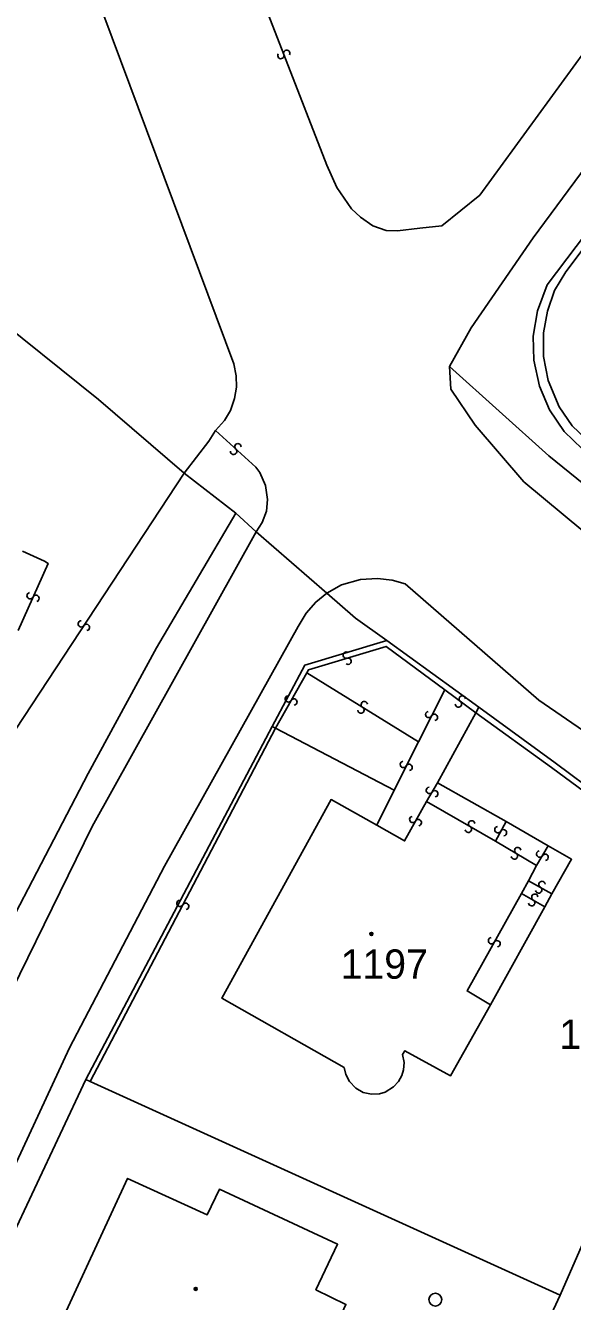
# Model space of a CAD drawing. Extents: x -600309 to -598967, y -1161267 to -1160292.
# Drawn here: x -600065.7 to -600034, y -1160403.9 to -1160329.9 of the extents above; entities that cross this region are included whole.
import ezdxf

# ---------------------------------------------------------------- set-up
doc = ezdxf.new("R2010")
doc.units = 0
for name, color, linetype in [('Level 1', 7, 'Continuous'), ('Level 13', 7, 'Continuous'), ('Level 3', 7, 'Continuous'), ('Level 4', 7, 'Continuous'), ('Level 5', 7, 'Continuous'), ('Level 60', 7, 'Continuous'), ('Vrstva 60', 7, 'Continuous')]:
    doc.layers.add(name, color=color, linetype=linetype)

msp = doc.modelspace()

# ---------------------------------------------------------------- linework, layer by layer
at = {"layer": 'Level 1'}
for points in [[(-600062.23, -1160326.55), (-600053.67, -1160349.53), (-600053.53, -1160350.22), (-600053.51, -1160350.88), (-600053.62, -1160351.54), (-600053.86, -1160352.23), (-600054.2, -1160352.81), (-600054.72, -1160353.4)], [(-600024.83, -1160361.13), (-600028.95, -1160358.16), (-600033.46, -1160354.46), (-600034.49, -1160353.45), (-600035.34, -1160352.19), (-600035.93, -1160350.82), (-600036.25, -1160349.31), (-600036.29, -1160347.92), (-600036.05, -1160346.45), (-600035.49, -1160344.95), (-600025.82, -1160332.16)], [(-600080.43, -1160337.21), (-600074.66, -1160341.32), (-600068.12, -1160346.29), (-600061.52, -1160351.6), (-600056.55, -1160355.87)], [(-600056.55, -1160355.87), (-600055.11, -1160354.01), (-600054.72, -1160353.4)], [(-600056.55, -1160355.87), (-600053.55, -1160358.19)], [(-600053.55, -1160358.19), (-600058.15, -1160366.01), (-600062.11, -1160373.31), (-600066.57, -1160381.89)], [(-600052.36, -1160359.27), (-600053.55, -1160358.19)], [(-600052.36, -1160359.27), (-600048.26, -1160362.83)], [(-600048.26, -1160362.83), (-600046.6, -1160364.29), (-600044.79, -1160365.58)], [(-600051.43, -1160370.58), (-600049.55, -1160367.01), (-600044.79, -1160365.58)], [(-600039.44, -1160369.45), (-600044.79, -1160365.58)], [(-600039.62, -1160369.78), (-600039.44, -1160369.45)], [(-600039.44, -1160369.45), (-600035.02, -1160372.69), (-600029.73, -1160376.63), (-600024.62, -1160380.27)], [(-600041.84, -1160373.84), (-600039.62, -1160369.78)], [(-600062.24, -1160391.06), (-600051.43, -1160370.58)], [(-600051.43, -1160370.58), (-600051.25, -1160370.67)], [(-600051.25, -1160370.67), (-600044.36, -1160374.26)], [(-600037.87, -1160376.08), (-600041.84, -1160373.84)], [(-600044.36, -1160374.26), (-600045.36, -1160376.3)], [(-600045.36, -1160376.3), (-600048.02, -1160374.81), (-600054.36, -1160386.33), (-600047.26, -1160390.37), (-600047.17, -1160390.77), (-600046.95, -1160391.18), (-600046.58, -1160391.56), (-600046.15, -1160391.81), (-600045.67, -1160391.91), (-600045.22, -1160391.9), (-600044.88, -1160391.79), (-600044.39, -1160391.49), (-600044.1, -1160391.17), (-600043.91, -1160390.82), (-600043.81, -1160390.5), (-600043.78, -1160390.08), (-600043.88, -1160389.61), (-600043.74, -1160389.39), (-600041.1, -1160390.85), (-600038.78, -1160386.73)], [(-600035.42, -1160377.5), (-600037.87, -1160376.08)], [(-600035.21, -1160380.28), (-600034.07, -1160378.28), (-600035.42, -1160377.5)], [(-600035.61, -1160381.03), (-600035.21, -1160380.28)], [(-600038.78, -1160386.73), (-600035.61, -1160381.03)], [(-600062.24, -1160391.06), (-600071.2, -1160410.1)], [(-600062, -1160391.17), (-600062.24, -1160391.06)], [(-600034.72, -1160403.57), (-600062, -1160391.17)], [(-600034.72, -1160403.57), (-600030.74, -1160394.46)], [(-600059.83, -1160396.8), (-600055.21, -1160398.92), (-600054.5, -1160397.43), (-600047.64, -1160400.62), (-600048.9, -1160403.26), (-600047.16, -1160404.11), (-600048.63, -1160407.28), (-600042.23, -1160410.27), (-600045.11, -1160416.44), (-600064.71, -1160407.35), (-600059.83, -1160396.8)], [(-600043.13, -1160421.63), (-600034.72, -1160403.57)]]:
    msp.add_lwpolyline(points, dxfattribs=at)
at = {"layer": 'Level 13'}
for centre, start, end in [((-600050.933, -1160331.635), 148.58023, 20.67822), ((-600050.588, -1160331.504), 328.36577, 200.95577), ((-600053.674, -1160354.606), 174.84805, 47.43805), ((-600053.425, -1160354.335), 355.0625, 227.1605), ((-600065.478, -1160362.985), 103.23669, 335.82669), ((-600065.142, -1160363.136), 283.45115, 155.54915), ((-600062.513, -1160364.617), 94.05047, 326.14847), ((-600062.207, -1160364.822), 273.83602, 146.42602), ((-600047.132, -1160366.433), 54.18872, 286.28671), ((-600047.028, -1160366.786), 233.97426, 106.56426), ((-600050.5, -1160368.968), 97.82044, 329.91844), ((-600050.18, -1160369.151), 277.60599, 150.19599), ((-600046.288, -1160369.616), 185.40793, 57.99793), ((-600046.091, -1160369.304), 5.62239, 237.72038), ((-600040.63, -1160369.268), 180.69799, 53.28799), ((-600040.409, -1160368.973), 0.91245, 233.01045), ((-600042.354, -1160369.875), 100.50493, 332.60293), ((-600042.026, -1160370.044), 280.29048, 152.88048), ((-600043.824, -1160372.775), 100.56178, 332.65978), ((-600043.496, -1160372.944), 280.34733, 152.93733), ((-600042.317, -1160374.283), 96.33102, 328.42902), ((-600042.003, -1160374.476), 276.11657, 148.70657), ((-600043.28, -1160375.969), 98.36063, 330.45863), ((-600042.959, -1160376.15), 278.14618, 150.73618), ((-600039.867, -1160376.221), 7.56514, 239.66314), ((-600040.052, -1160376.539), 187.35069, 59.94069), ((-600038.342, -1160376.561), 99.22204, 331.32004), ((-600038.018, -1160376.738), 279.00759, 151.59759), ((-600037.194, -1160377.772), 6.5508, 238.64879), ((-600037.385, -1160378.088), 186.33634, 58.92634), ((-600035.918, -1160377.974), 96.55703, 328.65503), ((-600035.602, -1160378.165), 276.34257, 148.93257), ((-600035.788, -1160379.74), 7.99483, 240.09283), ((-600036.198, -1160380.48), 7.85522, 239.95321), ((-600035.971, -1160380.06), 187.78038, 60.37038), ((-600056.783, -1160380.833), 99.70066, 331.79865), ((-600056.457, -1160381.006), 279.4862, 152.0762), ((-600036.381, -1160380.8), 187.64076, 60.23076), ((-600038.71, -1160383), 97.98349, 330.57349), ((-600038.39, -1160383.181), 278.19794, 150.29594)]:
    msp.add_arc(centre, 0.184, start, end, dxfattribs=at)
at = {"layer": 'Level 3'}
for points in [[(-600029.92, -1160326.93), (-600033.29, -1160331.38), (-600039.39, -1160339.73), (-600041.59, -1160341.51), (-600042.88, -1160341.65), (-600044.17, -1160341.8), (-600044.82, -1160341.79), (-600045.6, -1160341.51), (-600046.32, -1160341.02), (-600046.83, -1160340.53), (-600047.68, -1160339.3), (-600048.26, -1160338), (-600053.25, -1160325.14)], [(-600041.15, -1160349.69), (-600039.9, -1160347.44), (-600036.3, -1160342.22), (-600030.15, -1160333.89), (-600027.33, -1160330.24)], [(-600024.51, -1160360.69), (-600028.46, -1160357.89), (-600032.92, -1160354.18), (-600034.03, -1160353.13), (-600034.78, -1160352.02), (-600035.43, -1160350.49), (-600035.69, -1160349.11), (-600035.7, -1160347.72), (-600035.47, -1160346.46), (-600035.05, -1160345.27), (-600034.4, -1160344.19), (-600027.01, -1160334.35), (-600025.53, -1160332.47)], [(-600030, -1160362.06), (-600036.83, -1160356.37), (-600039.66, -1160353.08), (-600041.07, -1160351), (-600041.15, -1160349.69)], [(-600041.15, -1160349.69), (-600035.39, -1160354.86), (-600028.67, -1160360.31)], [(-600054.72, -1160353.4), (-600052.38, -1160355.53), (-600052.16, -1160355.83), (-600051.82, -1160356.59), (-600051.71, -1160357.39), (-600051.77, -1160358.08), (-600052.01, -1160358.73), (-600052.36, -1160359.27)], [(-600069.4, -1160373.07), (-600068.18, -1160373.56), (-600056.55, -1160355.87)], [(-600125.19, -1160509.33), (-600124.47, -1160508.8), (-600123.86, -1160508.11), (-600109.68, -1160477.91), (-600096.82, -1160450.26), (-600074.94, -1160403), (-600061.88, -1160376.37), (-600052.36, -1160359.27)], [(-600065.92, -1160360.39), (-600064.64, -1160360.97), (-600064.44, -1160361.11), (-600066.17, -1160365.01)], [(-599912.7, -1160482.51), (-599912.12, -1160481.96), (-599911.66, -1160481.24), (-599911.44, -1160480.44), (-599911.45, -1160479.4), (-599911.76, -1160478.46), (-599912.23, -1160477.79), (-599914.13, -1160474.8), (-599932.72, -1160449.47), (-599939, -1160442.13), (-599955.49, -1160425.33), (-599966.09, -1160416.24), (-599973.86, -1160410.16), (-599982.22, -1160404.39), (-599992.61, -1160397.63), (-600009.1, -1160386.91), (-600023.99, -1160377.27), (-600035.97, -1160369.05), (-600043.73, -1160362.3), (-600044.47, -1160362.08), (-600045.32, -1160361.98), (-600046.31, -1160362.05), (-600047.41, -1160362.36), (-600048.26, -1160362.83)], [(-600048.26, -1160362.83), (-600048.91, -1160363.35), (-600049.47, -1160364), (-600049.93, -1160364.77), (-600057.69, -1160378.67), (-600063.2, -1160389.22), (-600076.75, -1160418.43), (-600120.01, -1160512.12), (-600120.19, -1160512.54)], [(-600049.43, -1160367.46), (-600049.33, -1160367.29), (-600044.83, -1160365.93), (-600041.42, -1160368.45)], [(-600051.25, -1160370.67), (-600049.43, -1160367.46)], [(-600049.43, -1160367.46), (-600042.95, -1160371.47)], [(-600042.95, -1160371.47), (-600041.42, -1160368.45)], [(-600041.42, -1160368.45), (-600039.62, -1160369.78)], [(-600039.62, -1160369.78), (-600035.23, -1160372.95), (-600030.02, -1160376.8), (-600025.02, -1160380.52), (-600028.18, -1160387.84), (-600027.92, -1160388)], [(-600062, -1160391.17), (-600051.25, -1160370.67)], [(-600044.36, -1160374.26), (-600042.95, -1160371.47)], [(-600042.49, -1160374.92), (-600041.84, -1160373.84)], [(-600045.36, -1160376.3), (-600043.76, -1160377.21), (-600042.49, -1160374.92)], [(-600042.49, -1160374.92), (-600041.43, -1160375.53), (-600038.48, -1160377.22)], [(-600038.48, -1160377.22), (-600037.87, -1160376.08)], [(-600038.48, -1160377.22), (-600036.1, -1160378.64)], [(-600036.1, -1160378.64), (-600035.42, -1160377.5)], [(-600036.1, -1160378.64), (-600036.56, -1160379.52)], [(-600036.56, -1160379.52), (-600036.97, -1160380.26)], [(-600036.56, -1160379.52), (-600035.21, -1160380.28)], [(-600036.97, -1160380.26), (-600040.13, -1160385.92), (-600038.78, -1160386.73)], [(-600036.97, -1160380.26), (-600035.61, -1160381.03)]]:
    msp.add_lwpolyline(points, dxfattribs=at)
at = {"layer": 'Level 5'}
for centre, radius in [((-600045.68, -1160382.61), 0.09), ((-600045.68, -1160382.61), 0.0521), ((-600055.87, -1160403.21), 0.09), ((-600055.87, -1160403.21), 0.0521), ((-600041.97, -1160403.835), 0.375)]:
    msp.add_circle(centre, radius, dxfattribs=at)
at = {"layer": 'Level 60'}
for points in [[(-600033.46, -1160354.46), (-600034.49, -1160353.45), (-600035.34, -1160352.19), (-600035.93, -1160350.82), (-600036.25, -1160349.31), (-600036.29, -1160347.92), (-600036.05, -1160346.45), (-600035.49, -1160344.95), (-600025.82, -1160332.16)], [(-600079.56, -1160409.29), (-600076.23, -1160402.09), (-600074.83, -1160399.04), (-600070.67, -1160390.26), (-600066.57, -1160381.89), (-600062.11, -1160373.31), (-600058.15, -1160366.01), (-600053.55, -1160358.19), (-600052.36, -1160359.27), (-600048.26, -1160362.83), (-600046.6, -1160364.29), (-600044.79, -1160365.58), (-600049.55, -1160367.01), (-600051.43, -1160370.58), (-600062.24, -1160391.06), (-600071.2, -1160410.1)], [(-600030.74, -1160394.46), (-600034.72, -1160403.57), (-600062, -1160391.17), (-600062.24, -1160391.06), (-600051.43, -1160370.58), (-600051.25, -1160370.67), (-600044.36, -1160374.26), (-600045.36, -1160376.3), (-600048.02, -1160374.81), (-600054.36, -1160386.33), (-600047.26, -1160390.37), (-600047.17, -1160390.77), (-600046.95, -1160391.18), (-600046.58, -1160391.56), (-600046.15, -1160391.81), (-600045.67, -1160391.91), (-600045.22, -1160391.9), (-600044.88, -1160391.79), (-600044.39, -1160391.49), (-600044.1, -1160391.17), (-600043.91, -1160390.82), (-600043.81, -1160390.5), (-600043.78, -1160390.08), (-600043.88, -1160389.61), (-600043.74, -1160389.39), (-600041.1, -1160390.85), (-600038.78, -1160386.73), (-600035.61, -1160381.03), (-600035.21, -1160380.28), (-600034.07, -1160378.28), (-600035.42, -1160377.5), (-600037.87, -1160376.08), (-600041.84, -1160373.84), (-600039.62, -1160369.78), (-600039.44, -1160369.45), (-600035.02, -1160372.69), (-600029.73, -1160376.63)], [(-600028.59, -1160444.1), (-600037.31, -1160462.82), (-600047.16, -1160458.21), (-600050.57, -1160465.66), (-600061, -1160460.85), (-600052.37, -1160441.93), (-600044.06, -1160423.83), (-600043.57, -1160422.66), (-600043.13, -1160421.63), (-600034.72, -1160403.57), (-600030.74, -1160394.46)]]:
    msp.add_lwpolyline(points, dxfattribs=at)
for points in [[(-600078.2, -1160374.61), (-600094.42, -1160367.7), (-600090.52, -1160359.24), (-600090.41, -1160358.93), (-600082.6, -1160342.1), (-600082.45, -1160341.71), (-600080.43, -1160337.21), (-600074.66, -1160341.32), (-600068.12, -1160346.29), (-600061.52, -1160351.6), (-600056.55, -1160355.87), (-600053.55, -1160358.19), (-600058.15, -1160366.01), (-600062.11, -1160373.31), (-600066.57, -1160381.89), (-600066.98, -1160381.77), (-600079.47, -1160377.4)], [(-600051.25, -1160370.67), (-600051.43, -1160370.58), (-600049.55, -1160367.01), (-600044.79, -1160365.58), (-600039.44, -1160369.45), (-600039.62, -1160369.78), (-600041.84, -1160373.84), (-600037.87, -1160376.08), (-600035.42, -1160377.5), (-600034.07, -1160378.28), (-600035.21, -1160380.28), (-600035.61, -1160381.03), (-600038.78, -1160386.73), (-600041.1, -1160390.85), (-600043.74, -1160389.39), (-600043.88, -1160389.61), (-600043.78, -1160390.08), (-600043.81, -1160390.5), (-600043.91, -1160390.82), (-600044.1, -1160391.17), (-600044.39, -1160391.49), (-600044.88, -1160391.79), (-600045.22, -1160391.9), (-600045.67, -1160391.91), (-600046.15, -1160391.81), (-600046.58, -1160391.56), (-600046.95, -1160391.18), (-600047.17, -1160390.77), (-600047.26, -1160390.37), (-600054.36, -1160386.33), (-600048.02, -1160374.81), (-600045.36, -1160376.3), (-600044.36, -1160374.26)], [(-600034.72, -1160403.57), (-600043.13, -1160421.63), (-600070.78, -1160410.17), (-600071.2, -1160410.1), (-600062.24, -1160391.06), (-600062, -1160391.17)], [(-600059.83, -1160396.8), (-600055.21, -1160398.92), (-600054.5, -1160397.43), (-600047.64, -1160400.62), (-600048.9, -1160403.26), (-600047.16, -1160404.11), (-600048.63, -1160407.28), (-600042.23, -1160410.27), (-600045.11, -1160416.44), (-600064.71, -1160407.35)], [(-600055.21, -1160398.92), (-600059.83, -1160396.8), (-600064.71, -1160407.35), (-600045.11, -1160416.44), (-600042.23, -1160410.27), (-600048.63, -1160407.28), (-600047.16, -1160404.11), (-600048.9, -1160403.26), (-600047.64, -1160400.62), (-600054.5, -1160397.43)]]:
    msp.add_lwpolyline(points, close=True, dxfattribs=at)
at = {"layer": 'Vrstva 60'}
msp.add_lwpolyline([(-600080.357, -1160292.347), (-600101.957, -1160292.347), (-600095.64, -1160300.96), (-600089.75, -1160314.61), (-600086.54, -1160322.07), (-600081.26, -1160334.63), (-600080.43, -1160337.21), (-600074.66, -1160341.32), (-600068.12, -1160346.29), (-600061.52, -1160351.6), (-600056.55, -1160355.87), (-600055.11, -1160354.01), (-600054.72, -1160353.4), (-600054.2, -1160352.81), (-600053.86, -1160352.23), (-600053.62, -1160351.54), (-600053.51, -1160350.88), (-600053.53, -1160350.22), (-600053.67, -1160349.53), (-600062.23, -1160326.55), (-600071.15, -1160304.93), (-600079.07, -1160294.65)], close=True, dxfattribs=at)
for points in [[(-600062.23, -1160326.55), (-600053.67, -1160349.53), (-600053.53, -1160350.22), (-600053.51, -1160350.88), (-600053.62, -1160351.54), (-600053.86, -1160352.23), (-600054.2, -1160352.81), (-600054.72, -1160353.4), (-600055.11, -1160354.01), (-600056.55, -1160355.87), (-600053.55, -1160358.19), (-600052.36, -1160359.27), (-600048.26, -1160362.83), (-600046.6, -1160364.29), (-600044.79, -1160365.58), (-600039.44, -1160369.45), (-600035.02, -1160372.69), (-600029.73, -1160376.63)], [(-600033.46, -1160354.46), (-600034.49, -1160353.45), (-600035.34, -1160352.19), (-600035.93, -1160350.82), (-600036.25, -1160349.31), (-600036.29, -1160347.92), (-600036.05, -1160346.45), (-600035.49, -1160344.95), (-600025.82, -1160332.16)]]:
    msp.add_lwpolyline(points, dxfattribs=at)

# ---------------------------------------------------------------- texts
at = {"layer": 'Level 4'}
for s, p in [('1197', (-600047.463, -1160385.21)), ('1196', (-600034.778, -1160389.28))]:
    msp.add_text(s, height=1.7, dxfattribs=at).set_placement(p)

doc.saveas('drawing.dxf')
